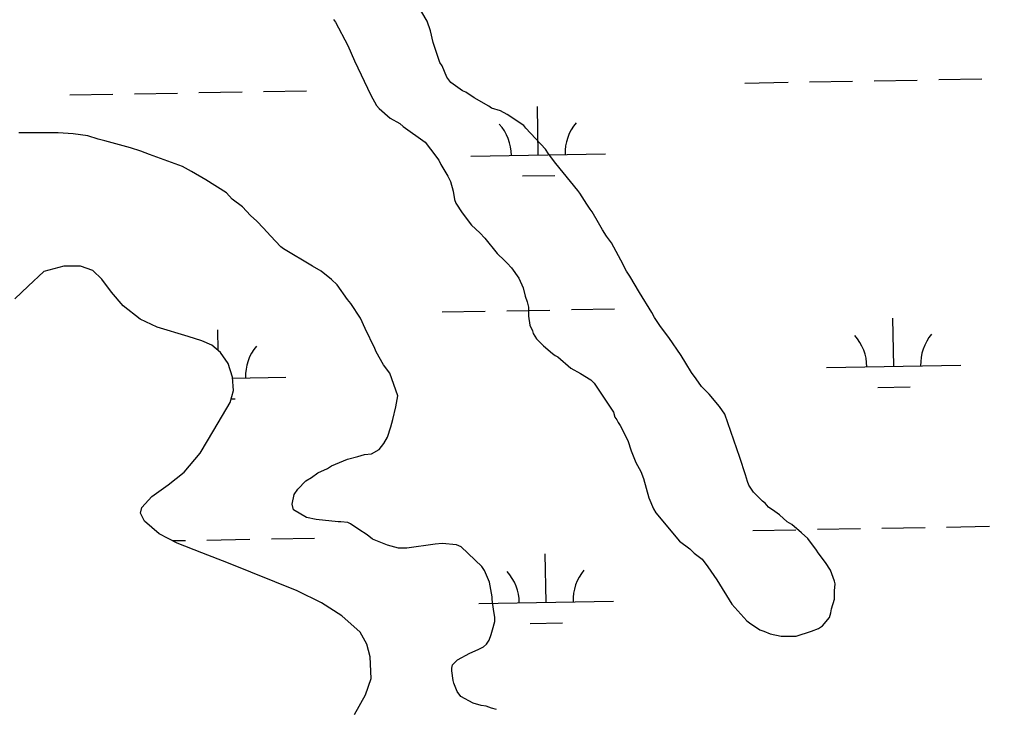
# Model space of a CAD drawing. Extents: x 3903937 to 3942190, y 260677 to 286651.
# Drawn here: x 3910262 to 3910983, y 271514 to 272027 of the extents above; entities that cross this region are included whole.
import ezdxf

# ---------------------------------------------------------------- set-up
doc = ezdxf.new("R2010")
doc.units = 0
doc.layers.add('V-SITE-VEGE', color=7, linetype='Continuous')
doc.layers.add('V-WETL-SWMP', color=7, linetype='Continuous')

msp = doc.modelspace()

# ---------------------------------------------------------------- linework, layer by layer
at = {"layer": 'V-SITE-VEGE'}
for p, q in [((3910565.31, 272025.9), (3910551.59, 272049.5)), ((3910495.71, 272027.21), (3910497.24, 272025.16)), ((3910497.24, 272025.16), (3910506.38, 272007.72)), ((3910567.84, 272018.73), (3910565.31, 272025.9)), ((3910569.85, 272010.02), (3910567.84, 272018.73)), ((3910506.38, 272007.72), (3910511.45, 271996.44)), ((3910574.91, 271995.15), (3910569.85, 272010.02)), ((3910511.45, 271996.44), (3910523.63, 271970.8)), ((3910576.44, 271992.59), (3910574.91, 271995.15)), ((3910579.98, 271984.39), (3910576.44, 271992.59)), ((3910583.04, 271980.28), (3910579.98, 271984.39)), ((3910591.71, 271974.1), (3910583.04, 271980.28)), ((3910594.27, 271973.07), (3910591.71, 271974.1)), ((3910600.39, 271968.95), (3910594.27, 271973.07)), ((3910523.63, 271970.8), (3910527.69, 271963.1)), ((3910611.12, 271962.76), (3910600.39, 271968.95)), ((3910527.69, 271963.1), (3910529.73, 271961.05)), ((3910529.73, 271961.05), (3910537.89, 271953.85)), ((3910613.16, 271961.22), (3910611.12, 271962.76)), ((3910619.8, 271959.14), (3910613.16, 271961.22)), ((3910624.91, 271956.56), (3910619.8, 271959.14)), ((3910537.89, 271953.85), (3910545.04, 271949.72)), ((3910637.16, 271948.32), (3910624.91, 271956.56)), ((3910270.63, 271942.88), (3910261.93, 271942.91)), ((3910291.1, 271942.79), (3910270.63, 271942.88)), ((3910302.36, 271942.23), (3910291.1, 271942.79)), ((3910545.04, 271949.72), (3910547.59, 271947.67)), ((3910547.59, 271947.67), (3910563.92, 271935.83)), ((3910638.69, 271946.27), (3910637.16, 271948.32)), ((3910653.47, 271930.85), (3910638.69, 271946.27)), ((3910313.1, 271940.66), (3910302.36, 271942.23)), ((3910320.77, 271938.07), (3910313.1, 271940.66)), ((3910325.89, 271937.02), (3910320.77, 271938.07)), ((3910344.8, 271931.83), (3910325.89, 271937.02)), ((3910563.92, 271935.83), (3910567.99, 271930.69)), ((3910352.47, 271929.23), (3910344.8, 271931.83)), ((3910359.11, 271926.65), (3910352.47, 271929.23)), ((3910567.99, 271930.69), (3910574.1, 271922.48)), ((3910655.5, 271927.26), (3910653.47, 271930.85)), ((3910383.64, 271917.85), (3910359.11, 271926.65)), ((3910574.1, 271922.48), (3910575.62, 271919.4)), ((3910661.1, 271920.07), (3910655.5, 271927.26)), ((3910390.28, 271914.23), (3910383.64, 271917.85)), ((3910401, 271908.05), (3910390.28, 271914.23)), ((3910575.62, 271919.4), (3910580.71, 271910.68)), ((3910677.39, 271900.05), (3910661.1, 271920.07)), ((3910416.32, 271898.26), (3910401, 271908.05)), ((3910580.71, 271910.68), (3910582.73, 271906.58)), ((3910582.73, 271906.58), (3910584.75, 271899.4)), ((3910584.75, 271899.4), (3910585.75, 271893.26)), ((3910678.92, 271897.99), (3910677.39, 271900.05)), ((3910420.39, 271893.64), (3910416.32, 271898.26)), ((3910428.05, 271887.98), (3910420.39, 271893.64)), ((3910585.75, 271893.26), (3910586.77, 271890.7)), ((3910684.01, 271889.78), (3910678.92, 271897.99)), ((3910434.16, 271881.3), (3910428.05, 271887.98)), ((3910586.77, 271890.7), (3910591.34, 271883.51)), ((3910686.55, 271886.19), (3910684.01, 271889.78)), ((3910688.08, 271884.14), (3910686.55, 271886.19)), ((3910438.75, 271877.18), (3910434.16, 271881.3)), ((3910591.34, 271883.51), (3910598.47, 271874.27)), ((3910692.65, 271875.93), (3910688.08, 271884.14)), ((3910443.85, 271872.05), (3910438.75, 271877.18)), ((3910448.94, 271866.39), (3910443.85, 271872.05)), ((3910598.47, 271874.27), (3910604.59, 271868.61)), ((3910695.7, 271870.8), (3910692.65, 271875.93)), ((3910698.75, 271866.18), (3910695.7, 271870.8)), ((3910456.59, 271858.17), (3910448.94, 271866.39)), ((3910604.59, 271868.61), (3910608.15, 271864.5)), ((3910608.15, 271864.5), (3910617.32, 271853.21)), ((3910702.31, 271861.05), (3910698.75, 271866.18)), ((3910458.63, 271856.63), (3910456.59, 271858.17)), ((3910480.07, 271843.75), (3910458.63, 271856.63)), ((3910709.43, 271848.22), (3910702.31, 271861.05)), ((3910617.32, 271853.21), (3910622.93, 271848.06)), ((3910486.71, 271840.14), (3910480.07, 271843.75)), ((3910622.93, 271848.06), (3910624.97, 271846.01)), ((3910624.97, 271846.01), (3910628.02, 271842.41)), ((3910628.02, 271842.41), (3910633.62, 271834.71)), ((3910713.49, 271840.01), (3910709.43, 271848.22)), ((3910494.36, 271833.96), (3910486.71, 271840.14)), ((3910633.62, 271834.71), (3910636.66, 271827.54)), ((3910716.03, 271836.42), (3910713.49, 271840.01)), ((3910723.15, 271824.11), (3910716.03, 271836.42)), ((3910498.44, 271829.85), (3910494.36, 271833.96)), ((3910506.07, 271819.07), (3910498.44, 271829.85)), ((3910636.66, 271827.54), (3910638.17, 271821.38)), ((3910638.17, 271821.38), (3910639.69, 271817.29)), ((3910732.3, 271809.23), (3910723.15, 271824.11)), ((3910508.62, 271815.99), (3910506.07, 271819.07)), ((3910515.74, 271805.21), (3910508.62, 271815.99)), ((3910639.69, 271817.29), (3910640.7, 271813.19)), ((3910640.7, 271813.19), (3910640.67, 271806.54)), ((3910640.67, 271806.54), (3910641.67, 271799.88)), ((3910734.33, 271805.64), (3910732.3, 271809.23)), ((3910738.91, 271798.96), (3910734.33, 271805.64)), ((3910519.29, 271797.52), (3910515.74, 271805.21)), ((3910641.67, 271799.88), (3910643.7, 271795.77)), ((3910745.02, 271790.75), (3910738.91, 271798.96)), ((3910526.4, 271782.65), (3910519.29, 271797.52)), ((3910643.7, 271795.77), (3910644.2, 271793.72)), ((3910644.2, 271793.72), (3910646.74, 271789.62)), ((3910646.74, 271789.62), (3910651.84, 271784.48)), ((3910651.84, 271784.48), (3910658.47, 271778.82)), ((3910754.18, 271777.41), (3910745.02, 271790.75)), ((3910527.41, 271780.09), (3910526.4, 271782.65)), ((3910533, 271770.34), (3910527.41, 271780.09)), ((3910658.47, 271778.82), (3910660.51, 271777.28)), ((3910660.51, 271777.28), (3910662.55, 271776.25)), ((3910757.73, 271771.76), (3910754.18, 271777.41)), ((3910537.58, 271764.18), (3910533, 271770.34)), ((3910662.55, 271776.25), (3910672.24, 271768.02)), ((3910761.8, 271764.58), (3910757.73, 271771.76)), ((3910543.65, 271747.26), (3910537.58, 271764.18)), ((3910672.24, 271768.02), (3910679.39, 271763.89)), ((3910679.39, 271763.89), (3910687.05, 271759.25)), ((3910765.36, 271759.96), (3910761.8, 271764.58)), ((3910687.05, 271759.25), (3910689.6, 271756.69)), ((3910689.6, 271756.69), (3910703.84, 271735.13)), ((3910769.43, 271754.31), (3910765.36, 271759.96)), ((3910775.04, 271748.66), (3910769.43, 271754.31)), ((3910782.68, 271739.41), (3910775.04, 271748.66)), ((3910542.08, 271739.08), (3910543.65, 271747.26)), ((3910540, 271729.88), (3910542.08, 271739.08)), ((3910703.84, 271735.13), (3910704.85, 271731.54)), ((3910786.75, 271733.77), (3910782.68, 271739.41)), ((3910797.88, 271701.47), (3910786.75, 271733.77)), ((3910538.44, 271724.25), (3910540, 271729.88)), ((3910704.85, 271731.54), (3910706.38, 271729.49)), ((3910706.38, 271729.49), (3910707.39, 271727.44)), ((3910707.39, 271727.44), (3910708.92, 271725.38)), ((3910535.85, 271716.58), (3910538.44, 271724.25)), ((3910708.92, 271725.38), (3910714.5, 271714.1)), ((3910529.67, 271707.4), (3910533.27, 271711.99)), ((3910533.27, 271711.99), (3910535.85, 271716.58)), ((3910714.5, 271714.1), (3910717.03, 271706.42)), ((3910524.02, 271704.35), (3910529.67, 271707.4)), ((3910717.03, 271706.42), (3910720.58, 271697.7)), ((3910494.3, 271695.26), (3910506.09, 271700.33)), ((3910506.09, 271700.33), (3910513.78, 271702.34)), ((3910513.78, 271702.34), (3910518.9, 271703.86)), ((3910518.9, 271703.86), (3910524.02, 271704.35)), ((3910720.58, 271697.7), (3910724.13, 271691.03)), ((3910801.92, 271688.66), (3910797.88, 271701.47)), ((3910484.05, 271690.18), (3910491.22, 271693.22)), ((3910491.22, 271693.22), (3910494.3, 271695.26)), ((3910724.13, 271691.03), (3910726.16, 271685.9)), ((3910469.15, 271677.96), (3910475.32, 271684.08)), ((3910475.32, 271684.08), (3910479.43, 271686.62)), ((3910479.43, 271686.62), (3910484.05, 271690.18)), ((3910726.16, 271685.9), (3910730.2, 271671.56)), ((3910803.44, 271683.54), (3910801.92, 271688.66)), ((3910804.45, 271680.98), (3910803.44, 271683.54)), ((3910466.58, 271673.88), (3910469.15, 271677.96)), ((3910808.01, 271675.84), (3910804.45, 271680.98)), ((3910814.64, 271669.16), (3910808.01, 271675.84)), ((3910465.01, 271666.72), (3910466.58, 271673.88)), ((3910730.2, 271671.56), (3910733.74, 271663.35)), ((3910816.68, 271667.62), (3910814.64, 271669.16)), ((3910466.02, 271662.62), (3910465.01, 271666.72)), ((3910475.72, 271656.95), (3910466.02, 271662.62)), ((3910733.74, 271663.35), (3910735.27, 271660.28)), ((3910819.22, 271664.54), (3910816.68, 271667.62)), ((3910823.82, 271661.45), (3910819.22, 271664.54)), ((3910827.39, 271658.87), (3910823.82, 271661.45)), ((3910482.88, 271655.39), (3910475.72, 271656.95)), ((3910499.25, 271653.78), (3910482.88, 271655.39)), ((3910735.27, 271660.28), (3910753.09, 271639.22)), ((3910833, 271653.73), (3910827.39, 271658.87)), ((3910501.3, 271653.77), (3910499.25, 271653.78)), ((3910506.41, 271653.24), (3910501.3, 271653.77)), ((3910508.46, 271652.21), (3910506.41, 271653.24)), ((3910514.58, 271648.09), (3910508.46, 271652.21)), ((3910520.71, 271643.97), (3910514.58, 271648.09)), ((3910836.57, 271651.67), (3910833, 271653.73)), ((3910843.71, 271645.5), (3910836.57, 271651.67)), ((3910524.79, 271640.88), (3910520.71, 271643.97)), ((3910536.03, 271636.23), (3910524.79, 271640.88)), ((3910848.3, 271641.39), (3910843.71, 271645.5)), ((3910854.92, 271632.66), (3910848.3, 271641.39)), ((3910544.21, 271634.15), (3910536.03, 271636.23)), ((3910550.35, 271634.12), (3910544.21, 271634.15)), ((3910571.35, 271637.11), (3910550.35, 271634.12)), ((3910576.47, 271637.6), (3910571.35, 271637.11)), ((3910587.21, 271636.53), (3910576.47, 271637.6)), ((3910590.79, 271634.98), (3910587.21, 271636.53)), ((3910606.08, 271620.59), (3910590.79, 271634.98)), ((3910753.09, 271639.22), (3910760.75, 271633.56)), ((3910760.75, 271633.56), (3910763.81, 271630.48)), ((3910855.93, 271630.6), (3910854.92, 271632.66)), ((3910763.81, 271630.48), (3910769.93, 271625.84)), ((3910769.93, 271625.84), (3910774, 271620.19)), ((3910861.54, 271623.42), (3910855.93, 271630.6)), ((3910608.12, 271617.51), (3910606.08, 271620.59)), ((3910774, 271620.19), (3910780.61, 271610.44)), ((3910865.09, 271617.77), (3910861.54, 271623.42)), ((3910611.66, 271608.79), (3910608.12, 271617.51)), ((3910868.13, 271609.57), (3910865.09, 271617.77)), ((3910613.67, 271598.04), (3910611.66, 271608.79)), ((3910780.61, 271610.44), (3910791.8, 271592.48)), ((3910868.1, 271602.4), (3910868.64, 271607.52)), ((3910868.64, 271607.52), (3910868.13, 271609.57)), ((3910613.66, 271595.99), (3910613.67, 271598.04)), ((3910868.07, 271596.26), (3910868.1, 271602.4)), ((3910614.66, 271588.82), (3910613.66, 271595.99)), ((3910791.8, 271592.48), (3910803.01, 271580.15)), ((3910866, 271589.11), (3910868.07, 271596.26)), ((3910615.65, 271582.67), (3910614.66, 271588.82)), ((3910615.64, 271579.6), (3910615.65, 271582.67)), ((3910859.29, 271576.34), (3910864.44, 271582.46)), ((3910864.44, 271582.46), (3910865.48, 271586.04)), ((3910865.48, 271586.04), (3910866, 271589.11)), ((3910614.08, 271573.47), (3910615.64, 271579.6)), ((3910803.01, 271580.15), (3910805.05, 271578.61)), ((3910805.05, 271578.61), (3910812.71, 271573.46)), ((3910856.21, 271574.3), (3910859.29, 271576.34)), ((3910611.49, 271565.8), (3910613.04, 271569.89)), ((3910613.04, 271569.89), (3910614.08, 271573.47)), ((3910812.71, 271573.46), (3910815.77, 271572.42)), ((3910815.77, 271572.42), (3910820.37, 271570.35)), ((3910820.37, 271570.35), (3910828.55, 271568.79)), ((3910828.55, 271568.79), (3910839.81, 271568.74)), ((3910839.81, 271568.74), (3910851.09, 271572.28)), ((3910851.09, 271572.28), (3910856.21, 271574.3)), ((3910603.27, 271558.66), (3910607.37, 271560.7)), ((3910607.37, 271560.7), (3910609.43, 271562.74)), ((3910609.43, 271562.74), (3910611.49, 271565.8)), ((3910587.88, 271551.05), (3910597.12, 271556.13)), ((3910597.12, 271556.13), (3910603.27, 271558.66)), ((3910583.77, 271544.93), (3910584.29, 271547.48)), ((3910584.29, 271547.48), (3910587.88, 271551.05)), ((3910583.76, 271542.88), (3910583.77, 271544.93)), ((3910584.75, 271535.71), (3910583.76, 271542.88)), ((3910585.25, 271533.66), (3910584.75, 271535.71)), ((3910587.79, 271527.51), (3910585.25, 271533.66)), ((3910590.33, 271523.92), (3910587.79, 271527.51)), ((3910599.52, 271518.76), (3910590.33, 271523.92)), ((3910605.66, 271517.2), (3910599.52, 271518.76)), ((3910609.24, 271516.67), (3910605.66, 271517.2)), ((3910613.33, 271515.12), (3910609.24, 271516.67)), ((3910616.91, 271514.08), (3910613.33, 271515.12))]:
    msp.add_line(p, q, dxfattribs=at)
at = {"layer": 'V-WETL-SWMP'}
for p, q in [((3910801.64, 271979.9), (3910833.64, 271980.46)), ((3910849.63, 271980.74), (3910881.63, 271981.31)), ((3910897.63, 271981.59), (3910929.62, 271982.15)), ((3910945.62, 271982.43), (3910977.61, 271982.99)), ((3910299.81, 271971.06), (3910331.81, 271971.63)), ((3910347.8, 271971.91), (3910379.8, 271972.47)), ((3910395.8, 271972.75), (3910427.79, 271973.32)), ((3910443.79, 271973.6), (3910475.78, 271974.16)), ((3910647.97, 271926.44), (3910647.33, 271962.44)), ((3910597.97, 271925.56), (3910697.96, 271927.32)), ((3910636.24, 271910.8), (3910660.24, 271911.22)), ((3910295.22, 271843.7), (3910280.43, 271839.76)), ((3910307.61, 271843.84), (3910295.22, 271843.7)), ((3910316.98, 271840.61), (3910307.61, 271843.84)), ((3910280.43, 271839.76), (3910268.8, 271828.82)), ((3910323.55, 271833.99), (3910316.98, 271840.61)), ((3910268.8, 271828.82), (3910258.97, 271819.48)), ((3910330.7, 271824.37), (3910323.55, 271833.99)), ((3910339.45, 271814.15), (3910330.7, 271824.37)), ((3910352.19, 271804.31), (3910339.45, 271814.15)), ((3910576.6, 271809.74), (3910608.6, 271810.3)), ((3910624.59, 271810.58), (3910656.59, 271811.14)), ((3910672.59, 271811.43), (3910704.58, 271811.99)), ((3910364.75, 271798.47), (3910352.19, 271804.31)), ((3910387.69, 271791.38), (3910364.75, 271798.47)), ((3910912.21, 271769.21), (3910911.58, 271805.2)), ((3910397.86, 271788.34), (3910387.69, 271791.38)), ((3910410.02, 271781.08), (3910409.75, 271796.37)), ((3910405.44, 271785.12), (3910397.86, 271788.34)), ((3910411.81, 271779.5), (3910405.44, 271785.12)), ((3910417.57, 271771.48), (3910411.81, 271779.5)), ((3910420.72, 271761.28), (3910417.57, 271771.48)), ((3910862.22, 271768.33), (3910962.2, 271770.09)), ((3910421.48, 271751.29), (3910420.72, 271761.28)), ((3910420.78, 271760.56), (3910460.37, 271761.25)), ((3910418.85, 271742.32), (3910421.48, 271751.29)), ((3910900.48, 271753.57), (3910924.48, 271753.99)), ((3910406.78, 271721.79), (3910418.85, 271742.32)), ((3910419.66, 271745.1), (3910422.65, 271745.16)), ((3910396.72, 271704.66), (3910406.78, 271721.79)), ((3910384.68, 271690.72), (3910396.72, 271704.66)), ((3910372.85, 271681.18), (3910384.68, 271690.72)), ((3910360.83, 271672.45), (3910372.85, 271681.18)), ((3910353.41, 271664.29), (3910360.83, 271672.45)), ((3910352.39, 271660.1), (3910353.41, 271664.29)), ((3910355.17, 271654.09), (3910352.39, 271660.1)), ((3910366.11, 271644.86), (3910355.17, 271654.09)), ((3910807.5, 271647.27), (3910839.49, 271647.84)), ((3910855.49, 271648.12), (3910887.48, 271648.68)), ((3910903.48, 271648.96), (3910935.48, 271649.53)), ((3910951.47, 271649.81), (3910983.47, 271650.37)), ((3910379.67, 271637.81), (3910366.11, 271644.86)), ((3910376.08, 271639.68), (3910385.65, 271639.85)), ((3910401.65, 271640.13), (3910433.65, 271640.69)), ((3910449.64, 271640.97), (3910481.64, 271641.54)), ((3910398.01, 271630.55), (3910379.67, 271637.81)), ((3910417.76, 271623.07), (3910398.01, 271630.55)), ((3910653.82, 271593.82), (3910653.19, 271629.81)), ((3910468.81, 271602.49), (3910417.76, 271623.07)), ((3910486.75, 271593.43), (3910468.81, 271602.49)), ((3910502.09, 271583.78), (3910486.75, 271593.43)), ((3910603.83, 271592.94), (3910703.81, 271594.7)), ((3910515.62, 271571.54), (3910502.09, 271583.78)), ((3910642.09, 271578.18), (3910666.09, 271578.6)), ((3910520.58, 271562.73), (3910515.62, 271571.54)), ((3910522.93, 271553.33), (3910520.58, 271562.73)), ((3910523.67, 271537.15), (3910522.93, 271553.33)), ((3910519.62, 271524.98), (3910523.67, 271537.15)), ((3910511.37, 271510.43), (3910519.62, 271524.98))]:
    msp.add_line(p, q, dxfattribs=at)
for centre, start, end in [((3910703.19, 271927.89), 140.23658, 181.78024), ((3910592.72, 271925.94), 0.23658, 41.78024), ((3910856.97, 271768.71), 0.23658, 41.78024), ((3910967.44, 271770.65), 140.23658, 181.78024), ((3910465.61, 271761.82), 140.23658, 181.78024), ((3910598.58, 271593.32), 0.23658, 41.78024), ((3910709.05, 271595.27), 140.23658, 181.78024)]:
    msp.add_arc(centre, 35.25, start, end, dxfattribs=at)

doc.saveas('drawing.dxf')
